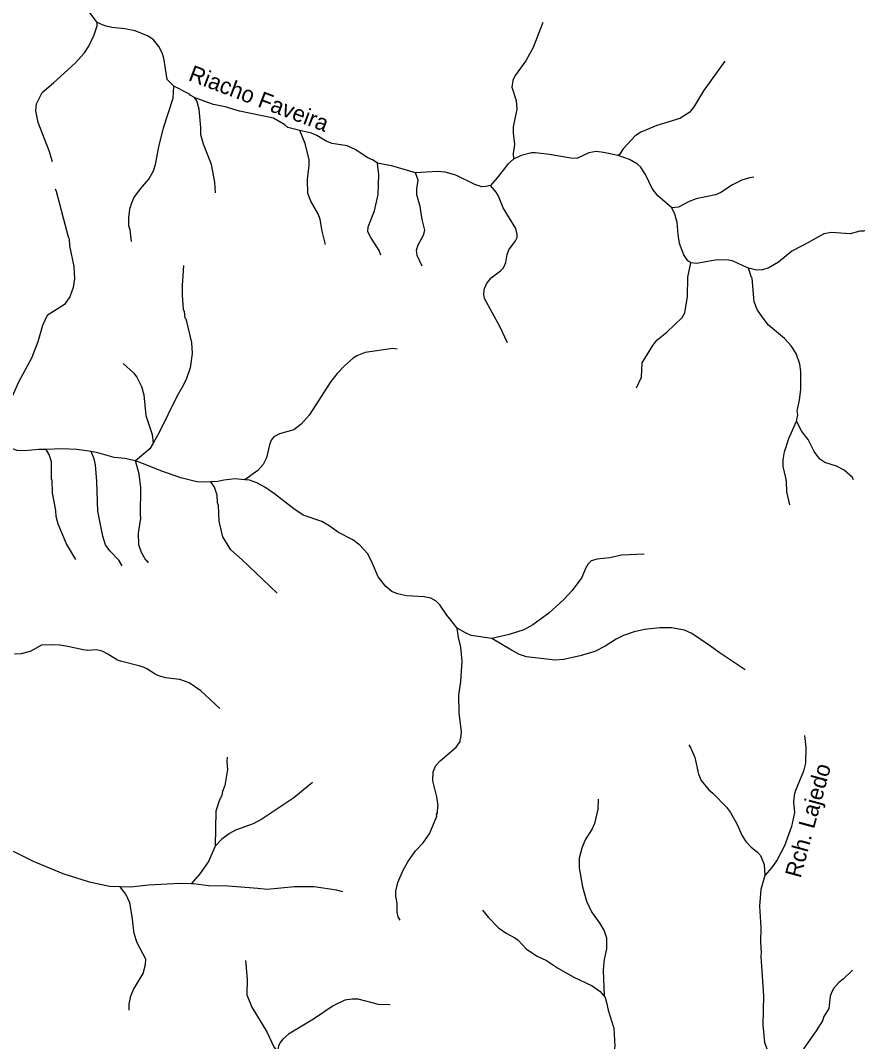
# Model space of a CAD drawing. Extents: x 280.4 to 335.6, y 8893.9 to 8949.5.
# Drawn here: x 287.58 to 295.78, y 8907.81 to 8917.81 of the extents above; entities that cross this region are included whole.
import ezdxf
from ezdxf.enums import TextEntityAlignment as Align

# ---------------------------------------------------------------- set-up
doc = ezdxf.new("R2010")
doc.units = 0
doc.header["$LTSCALE"] = 0.064
doc.layers.add('61', color=7, linetype='Continuous')
doc.layers.add('7', color=7, linetype='Continuous', lineweight=25)

msp = doc.modelspace()

# ---------------------------------------------------------------- linework, layer by layer
at = {"layer": '7'}
for points in [[(288.3303, 8917.7921), (288.2532, 8917.8902), (288.2105, 8917.975), (288.1926, 8918.0996), (288.1686, 8918.1645), (288.098, 8918.2563), (288.0742, 8918.306), (288.0677, 8918.3842), (288.0877, 8918.4509), (288.0961, 8918.5043), (288.0805, 8918.5419)], [(287.892, 8916.4263), (287.8577, 8916.5351), (287.7512, 8916.8117), (287.7287, 8916.9243), (287.7349, 8916.9954), (287.7901, 8917.1066), (287.9008, 8917.1987), (288.115, 8917.3939), (288.2051, 8917.4936), (288.2483, 8917.5576), (288.3004, 8917.6711), (288.3278, 8917.7575), (288.3303, 8917.7921)], [(289.0786, 8917.1686), (289.0136, 8917.2338), (288.9821, 8917.4398), (288.9662, 8917.4924), (288.9328, 8917.5568), (288.8806, 8917.6209), (288.8274, 8917.6573), (288.7025, 8917.7094), (288.5992, 8917.7285), (288.4714, 8917.7429), (288.4045, 8917.7584), (288.3303, 8917.7921)], [(292.6939, 8917.79), (292.5996, 8917.5442), (292.5282, 8917.4148), (292.4216, 8917.2709), (292.4, 8917.221), (292.3907, 8917.1577), (292.4332, 8917.0271), (292.4399, 8916.9422), (292.4049, 8916.7681), (292.4049, 8916.7106), (292.4175, 8916.5955), (292.4049, 8916.5075), (292.4053, 8916.4518)], [(294.4761, 8917.4119), (294.2679, 8917.1225), (294.1804, 8916.973), (294.1353, 8916.9116), (294.0359, 8916.85), (293.8122, 8916.7818), (293.6548, 8916.7174), (293.5973, 8916.6806), (293.4807, 8916.5541), (293.4442, 8916.4989), (293.4308, 8916.4891)], [(288.6668, 8915.6476), (288.6509, 8915.7616), (288.6386, 8915.7996), (288.6403, 8915.8821), (288.6531, 8915.9815), (288.6592, 8915.986), (288.6618, 8916.0069), (288.6889, 8916.0744), (288.7533, 8916.1624), (288.8344, 8916.2568), (288.8804, 8916.3386), (288.899, 8916.3997), (288.9314, 8916.5723), (288.979, 8916.7603), (289.0738, 8917.0505), (289.0786, 8917.1686)], [(289.2829, 8917.055), (289.2404, 8917.0774), (289.2335, 8917.0897), (289.0786, 8917.1686)], [(289.4865, 8916.1219), (289.4811, 8916.2273), (289.4475, 8916.4003), (289.3711, 8916.5996), (289.3445, 8916.6915), (289.3438, 8916.7617), (289.3276, 8916.9408), (289.3052, 8917.0249), (289.2829, 8917.055)], [(289.5821, 8916.9653), (289.4681, 8916.9875), (289.2946, 8917.0488), (289.2829, 8917.055)], [(290.315, 8916.7342), (290.1979, 8916.7618), (290.1683, 8916.7886), (290.0564, 8916.8523), (289.7237, 8916.9211), (289.5821, 8916.9653)], [(290.5656, 8915.6169), (290.5323, 8915.7472), (290.5139, 8915.8603), (290.492, 8915.9166), (290.4218, 8916.0415), (290.3932, 8916.115), (290.3898, 8916.2533), (290.4057, 8916.394), (290.4056, 8916.4454), (290.3648, 8916.6073), (290.315, 8916.7342)], [(291.0757, 8916.4135), (291.0309, 8916.4426), (290.9785, 8916.4656), (290.8552, 8916.5458), (290.7767, 8916.5834), (290.6311, 8916.6042), (290.5716, 8916.6285), (290.4808, 8916.6843), (290.427, 8916.7078), (290.315, 8916.7342)], [(293.4308, 8916.4891), (293.2892, 8916.5192), (293.218, 8916.5274), (293.1452, 8916.5156), (293.0262, 8916.4573), (292.9692, 8916.4607), (292.7606, 8916.4986), (292.6191, 8916.5147), (292.5832, 8916.5129), (292.4813, 8916.4898), (292.4053, 8916.4518)], [(293.9567, 8915.9749), (293.8212, 8916.0947), (293.7634, 8916.1644), (293.7009, 8916.3018), (293.649, 8916.3772), (293.6196, 8916.4032), (293.5429, 8916.4486), (293.4308, 8916.4891)], [(291.1057, 8915.5118), (291.0897, 8915.5574), (291.0078, 8915.6854), (290.9814, 8915.7418), (290.9823, 8915.7885), (291.0465, 8915.9473), (291.0805, 8916.1077), (291.0871, 8916.298), (291.0757, 8916.4135)], [(291.4454, 8916.3192), (291.2245, 8916.3836), (291.0757, 8916.4135)], [(292.4053, 8916.4518), (292.3501, 8916.4021), (292.2474, 8916.2682), (292.1818, 8916.1941)], [(292.1818, 8916.1941), (292.1371, 8916.184), (292.096, 8916.1825), (292.0288, 8916.2039), (291.8434, 8916.2966), (291.738, 8916.3257), (291.6652, 8916.3324), (291.4454, 8916.3192)], [(291.5107, 8915.4044), (291.4624, 8915.5074), (291.4551, 8915.5615), (291.4715, 8915.6142), (291.5249, 8915.7081), (291.538, 8915.7555), (291.5126, 8915.8624), (291.4934, 8915.9895), (291.4614, 8916.1046), (291.4613, 8916.1629), (291.474, 8916.2477), (291.4454, 8916.3192)], [(292.3495, 8914.6538), (292.2733, 8914.8137), (292.1242, 8915.0864), (292.1171, 8915.126), (292.1202, 8915.1771), (292.1426, 8915.2321), (292.1866, 8915.2888), (292.2792, 8915.3593), (292.3083, 8915.3892), (292.3314, 8915.4391), (292.3457, 8915.5201), (292.3598, 8915.5639), (292.4274, 8915.6535), (292.4429, 8915.6864), (292.4431, 8915.7144), (292.4284, 8915.7734), (292.3069, 8915.9749), (292.2584, 8916.0908), (292.2355, 8916.1306), (292.1818, 8916.1941)], [(294.7601, 8916.276), (294.7167, 8916.2694), (294.6444, 8916.2463), (294.5511, 8916.2013), (294.438, 8916.1273), (294.3852, 8916.104), (294.1966, 8916.0655), (294.1257, 8916.0366), (294.0243, 8915.9836), (293.9567, 8915.9749)], [(287.9171, 8916.1618), (287.9286, 8916.1394), (288.0436, 8915.6934), (288.0546, 8915.6718), (288.0582, 8915.6033), (288.0995, 8915.401), (288.106, 8915.2806), (288.0929, 8915.1964), (288.0609, 8915.1038), (288.0084, 8915.0298), (287.8391, 8914.9219), (287.7926, 8914.8227), (287.7482, 8914.6644), (287.6872, 8914.5036), (287.5594, 8914.2701), (287.4599, 8914.0455), (287.4315, 8913.9502), (287.431, 8913.8552), (287.4183, 8913.7608), (287.41, 8913.7382), (287.3955, 8913.7145), (287.3516, 8913.6849)], [(294.1428, 8915.437), (294.1132, 8915.4567), (294.0742, 8915.5143), (294.0337, 8915.626), (294.0184, 8915.7159), (294.0101, 8915.8319), (293.9885, 8915.9151), (293.9567, 8915.9749)], [(295.8725, 8915.7589), (295.8336, 8915.7487), (295.7984, 8915.747), (295.7031, 8915.7217), (295.5208, 8915.7344), (295.4459, 8915.7212), (295.2905, 8915.6323), (295.1341, 8915.5521), (295.003, 8915.4428), (294.9079, 8915.3873), (294.8455, 8915.3694), (294.7853, 8915.3666), (294.71, 8915.3848)], [(289.1747, 8915.4096), (289.16, 8915.2161), (289.16, 8915.1171), (289.1711, 8914.9847), (289.1803, 8914.9609), (289.1882, 8914.8995), (289.1966, 8914.8903), (289.2542, 8914.6557), (289.259, 8914.5508), (289.2396, 8914.4094), (289.2033, 8914.3053), (289.1718, 8914.2358), (289.1079, 8914.1271), (288.9376, 8913.7768), (288.8779, 8913.6715)], [(293.6098, 8914.2133), (293.6615, 8914.3181), (293.6671, 8914.4571), (293.77, 8914.629), (293.8117, 8914.6784), (293.9093, 8914.7584), (294.0588, 8914.9015), (294.0838, 8914.9468), (294.1096, 8915.1081), (294.1158, 8915.2972), (294.1428, 8915.437)], [(294.71, 8915.3848), (294.6998, 8915.3873), (294.5588, 8915.4522), (294.5142, 8915.4626), (294.4006, 8915.4656), (294.1991, 8915.4305), (294.144, 8915.4362), (294.1428, 8915.437)], [(295.1797, 8913.8882), (295.19, 8913.9481), (295.1845, 8913.9887), (295.2066, 8914.0928), (295.2194, 8914.199), (295.2194, 8914.3742), (295.2128, 8914.446), (295.1745, 8914.548), (295.1247, 8914.6238), (295.0611, 8914.6948), (294.9055, 8914.8281), (294.8411, 8914.9091), (294.7949, 8914.9811), (294.7651, 8915.0547), (294.7431, 8915.2881), (294.7367, 8915.2935), (294.71, 8915.3848)], [(291.2689, 8914.5929), (291.2255, 8914.5974), (290.9547, 8914.5593), (290.8721, 8914.5266), (290.8372, 8914.505), (290.7504, 8914.4282), (290.68, 8914.3544), (290.6176, 8914.2766), (290.4057, 8913.9464), (290.3284, 8913.8579), (290.2553, 8913.801), (290.1153, 8913.7627), (290.0598, 8913.733), (290.034, 8913.6996), (290.0167, 8913.6537), (289.9872, 8913.5289), (289.9553, 8913.4619), (289.9023, 8913.4032), (289.7768, 8913.3138)], [(288.5832, 8914.4508), (288.6838, 8914.36), (288.7189, 8914.3184), (288.7616, 8914.2278), (288.7856, 8914.1439), (288.8067, 8913.9425), (288.8687, 8913.7576), (288.8779, 8913.6715)], [(295.1134, 8913.0672), (295.0835, 8913.1954), (295.0803, 8913.2957), (295.074, 8913.3316), (295.047, 8913.4436), (295.0468, 8913.5088), (295.0596, 8913.5881), (295.1026, 8913.7186), (295.1794, 8913.8866), (295.1797, 8913.8882)], [(295.7375, 8913.3129), (295.7281, 8913.3356), (295.6465, 8913.4058), (295.5691, 8913.4461), (295.4551, 8913.4816), (295.406, 8913.5135), (295.3529, 8913.5899), (295.2918, 8913.7067), (295.2306, 8913.7865), (295.1797, 8913.8882)], [(287.8282, 8913.6086), (287.7573, 8913.6089), (287.6215, 8913.5963), (287.5455, 8913.5996), (287.4548, 8913.6313), (287.4407, 8913.6362), (287.3516, 8913.6849)], [(288.2689, 8913.59), (288.1293, 8913.6107), (287.984, 8913.6158), (287.8282, 8913.6086)], [(288.1197, 8912.5333), (288.0297, 8912.6856), (287.9461, 8912.8781), (287.9273, 8912.9523), (287.9234, 8913.0131), (287.8917, 8913.1858), (287.8868, 8913.3102), (287.8806, 8913.3202), (287.8802, 8913.4896), (287.8599, 8913.5619), (287.8282, 8913.6086)], [(288.574, 8912.4711), (288.5412, 8912.5253), (288.4519, 8912.6168), (288.4119, 8912.6765), (288.3833, 8912.7599), (288.3363, 8913.0067), (288.3266, 8913.2945), (288.3135, 8913.4586), (288.2996, 8913.5171), (288.2689, 8913.59)], [(288.7055, 8913.4993), (288.6002, 8913.5199), (288.4955, 8913.5323), (288.3362, 8913.5769), (288.2689, 8913.59)], [(288.8779, 8913.6715), (288.8464, 8913.6159), (288.7055, 8913.4993)], [(288.8304, 8912.499), (288.8139, 8912.5227), (288.8045, 8912.5258), (288.7621, 8912.5992), (288.7361, 8912.6772), (288.7331, 8912.7917), (288.7567, 8912.9375), (288.7522, 8912.9734), (288.7552, 8913.2356), (288.7391, 8913.3706), (288.7055, 8913.4993)], [(289.4425, 8913.2932), (289.3702, 8913.2891), (289.3038, 8913.2941), (289.1471, 8913.3334), (288.952, 8913.3992), (288.7975, 8913.4615), (288.7055, 8913.4993)], [(289.7768, 8913.3138), (289.6821, 8913.3225), (289.5685, 8913.3099), (289.5101, 8913.2971), (289.4425, 8913.2932)], [(290.093, 8912.2014), (289.7489, 8912.5304), (289.6397, 8912.627), (289.5614, 8912.7534), (289.5245, 8912.9075), (289.5165, 8913.0596), (289.5087, 8913.0867), (289.5035, 8913.1634), (289.4796, 8913.2395), (289.4425, 8913.2932)], [(291.8544, 8911.86), (291.7815, 8911.9499), (291.7532, 8911.9862), (291.6851, 8912.0896), (291.6483, 8912.1232), (291.5955, 8912.1536), (291.5332, 8912.1662), (291.3581, 8912.1761), (291.2698, 8912.1976), (291.2166, 8912.2201), (291.1563, 8912.2666), (291.082, 8912.3638), (291.027, 8912.4926), (290.9786, 8912.5863), (290.9008, 8912.6738), (290.8337, 8912.7233), (290.6918, 8912.7957), (290.6024, 8912.862), (290.5304, 8912.9036), (290.3475, 8912.9665), (290.2552, 8913.0273), (290.0661, 8913.1751), (289.9714, 8913.2406), (289.8939, 8913.2826), (289.8195, 8913.3099), (289.7768, 8913.3138)], [(293.6873, 8912.5857), (293.4649, 8912.576), (293.3515, 8912.5487), (293.2266, 8912.5359), (293.1682, 8912.5184), (293.1389, 8912.4894), (293.112, 8912.4449), (293.0751, 8912.3558), (292.98, 8912.2283), (292.8988, 8912.1393), (292.7544, 8912.0076), (292.5976, 8911.894), (292.5078, 8911.8437), (292.3632, 8911.797), (292.1959, 8911.7571)], [(291.2956, 8909.0006), (291.2783, 8909.0319), (291.2664, 8909.0776), (291.2677, 8909.1677), (291.255, 8909.2356), (291.2538, 8909.2834), (291.273, 8909.3707), (291.3246, 8909.4911), (291.3729, 8909.5733), (291.4475, 8909.6784), (291.5228, 8909.7594), (291.5827, 8909.8475), (291.6559, 8910.0197), (291.6534, 8910.0338), (291.661, 8910.0506), (291.6671, 8910.1157), (291.6674, 8910.1192), (291.6545, 8910.208), (291.618, 8910.3647), (291.6212, 8910.4528), (291.6471, 8910.5149), (291.6883, 8910.5623), (291.8452, 8910.6934), (291.8828, 8910.7505), (291.8837, 8910.77), (291.8912, 8910.7826), (291.8978, 8910.8463), (291.8751, 8911.0298), (291.8707, 8911.2045), (291.8898, 8911.337), (291.9026, 8911.5378), (291.8896, 8911.6729), (291.8675, 8911.7688), (291.8544, 8911.86)], [(292.1959, 8911.7571), (291.9937, 8911.7885), (291.9378, 8911.813), (291.8544, 8911.86)], [(294.6751, 8911.4534), (294.4199, 8911.6211), (294.3373, 8911.6846), (294.1533, 8911.8078), (294.0827, 8911.8404), (293.9528, 8911.8641), (293.8384, 8911.8641), (293.6895, 8911.8478), (293.5875, 8911.8239), (293.4843, 8911.7864), (293.413, 8911.7509), (293.3061, 8911.6831), (293.2019, 8911.6309), (293.0612, 8911.5876), (292.8957, 8911.5526), (292.8135, 8911.5475), (292.5328, 8911.5795), (292.4652, 8911.6023), (292.3863, 8911.643), (292.1959, 8911.7571)], [(289.5306, 8911.0741), (289.3454, 8911.2468), (289.2293, 8911.3247), (289.1384, 8911.3572), (289.1067, 8911.3617), (289.0016, 8911.3747), (288.9522, 8911.3865), (288.9179, 8911.4001), (288.8878, 8911.4156), (288.8163, 8911.4613), (288.7881, 8911.4741), (288.7491, 8911.4867), (288.5576, 8911.536), (288.5265, 8911.548), (288.4325, 8911.6057), (288.3771, 8911.6346), (288.3529, 8911.6416), (288.3218, 8911.6466), (288.2389, 8911.6404), (288.1933, 8911.6481), (288.0403, 8911.6815), (287.9647, 8911.6929), (287.8806, 8911.6977), (287.7851, 8911.6929), (287.6725, 8911.6323), (287.5832, 8911.6081), (287.5199, 8911.6064)], [(295.2563, 8910.8081), (295.269, 8910.6902), (295.2655, 8910.5375), (295.2477, 8910.4586), (295.1684, 8910.2712), (295.1555, 8910.2258), (295.1491, 8910.1546), (295.1588, 8910.0544), (295.1308, 8909.9172), (295.0613, 8909.7282), (294.9879, 8909.5922), (294.936, 8909.5175), (294.8695, 8909.4372)], [(294.124, 8910.7182), (294.1446, 8910.6847), (294.1829, 8910.5918), (294.2203, 8910.4299), (294.244, 8910.3673), (294.3192, 8910.2775), (294.3599, 8910.2432), (294.4918, 8910.1081), (294.5306, 8910.0563), (294.5938, 8909.9425), (294.647, 8909.8267), (294.6828, 8909.7705), (294.7338, 8909.7154), (294.7972, 8909.6651), (294.8263, 8909.6335), (294.8615, 8909.5468), (294.8695, 8909.4372)], [(289.6028, 8910.5956), (289.5997, 8910.5509), (289.606, 8910.4766), (289.5787, 8910.3186), (289.5581, 8910.261), (289.5516, 8910.2234), (289.5254, 8910.1679), (289.4908, 8910.0683), (289.4837, 8909.7242)], [(288.5553, 8909.3261), (288.4498, 8909.3295), (288.2547, 8909.3713), (287.9945, 8909.4551), (287.7061, 8909.5763), (287.3192, 8909.7653), (287.213, 8909.8351), (286.9855, 8910.0069), (286.8542, 8910.1362), (286.7974, 8910.2058), (286.7576, 8910.2687), (286.7247, 8910.3637)], [(290.4388, 8910.3496), (290.256, 8910.1987), (289.9417, 8909.9907), (289.8555, 8909.9451), (289.6828, 8909.881), (289.6262, 8909.8486), (289.5514, 8909.7941), (289.4837, 8909.7242)], [(293.2372, 8910.1839), (293.2316, 8910.0889), (293.1987, 8909.9471), (293.1777, 8909.895), (293.1088, 8909.7857), (293.075, 8909.7057), (293.0507, 8909.607), (293.051, 8909.5133), (293.0828, 8909.3277), (293.1212, 8909.1869), (293.1721, 8909.0821), (293.2536, 8908.9669), (293.2951, 8908.8966), (293.3162, 8908.8263), (293.3163, 8908.7207), (293.294, 8908.6144), (293.2919, 8908.5907), (293.2844, 8908.5081), (293.2957, 8908.2629), (293.3029, 8908.2417)], [(289.4837, 8909.7242), (289.4196, 8909.5757), (289.3331, 8909.4547), (289.2502, 8909.357)], [(294.8695, 8909.4372), (294.8283, 8909.3018), (294.8149, 8909.1389), (294.8292, 8908.9278), (294.8261, 8908.7854), (294.8339, 8908.6824), (294.8294, 8908.6447), (294.8548, 8908.2587), (294.8485, 8907.9772), (294.8641, 8907.8037), (294.8903, 8907.7352), (294.9604, 8907.6727), (295.1005, 8907.5881), (295.1595, 8907.5317)], [(289.2502, 8909.357), (289.1376, 8909.3612), (288.8303, 8909.3436), (288.6552, 8909.3229), (288.5553, 8909.3261)], [(288.6409, 8908.1207), (288.6424, 8908.1773), (288.6541, 8908.2446), (288.6551, 8908.2504), (288.6853, 8908.3208), (288.7801, 8908.4793), (288.8033, 8908.5671), (288.8064, 8908.6196), (288.7213, 8908.7778), (288.6901, 8908.8713), (288.6718, 8909.0349), (288.6489, 8909.1701), (288.61, 8909.2551), (288.5553, 8909.3261)], [(290.7362, 8909.2771), (290.6732, 8909.2941), (290.4544, 8909.3276), (290.2611, 8909.326), (289.9956, 8909.3022), (289.9041, 8909.3094), (289.6124, 8909.3325), (289.4205, 8909.3374), (289.2719, 8909.3562), (289.2502, 8909.357)], [(292.1016, 8909.0985), (292.1573, 8909.03), (292.2603, 8908.9251), (292.3364, 8908.8725), (292.4207, 8908.8287), (292.4527, 8908.8047), (292.5315, 8908.7213), (292.6336, 8908.6514), (292.7284, 8908.6043), (292.8467, 8908.5271), (292.9971, 8908.4415), (293.1772, 8908.3585), (293.2547, 8908.3016), (293.3029, 8908.2417)], [(289.7804, 8908.6053), (289.7996, 8908.4219), (289.7937, 8908.2684), (289.8434, 8908.1496), (289.9899, 8907.9074), (290.06, 8907.7611), (290.1016, 8907.7053)], [(295.7286, 8908.5113), (295.6344, 8908.4215), (295.5944, 8908.3911), (295.545, 8908.3341), (295.5236, 8908.2978), (295.5089, 8908.2555), (295.4944, 8908.1353), (295.4452, 8908.056), (295.4328, 8908.0148), (295.3726, 8907.9159), (295.2472, 8907.742), (295.242, 8907.7151), (295.2196, 8907.6788), (295.1595, 8907.5317)], [(291.1997, 8908.1702), (291.0846, 8908.1733), (290.8845, 8908.2263), (290.8254, 8908.2258), (290.7559, 8908.2157), (290.6417, 8908.1623), (290.4487, 8908.0307), (290.2015, 8907.8852), (290.149, 8907.8364), (290.1225, 8907.8016), (290.1047, 8907.7656), (290.0974, 8907.734), (290.1016, 8907.7053)], [(293.3029, 8908.2417), (293.3189, 8908.1944), (293.3339, 8908.1186), (293.3673, 8908.0136), (293.39, 8907.942), (293.3994, 8907.7668), (293.38, 8907.6582), (293.3671, 8907.5162)]]:
    msp.add_lwpolyline(points, dxfattribs=at)

# ---------------------------------------------------------------- texts
at = {"layer": '61'}
for s, rotation, p in [('Riacho Faveira', 339.255, (289.8857, 8916.9724)), ('Rch. Lajedo', 74.745, (295.368, 8909.9564))]:
    msp.add_text(s, height=0.16, rotation=rotation, dxfattribs=at).set_placement(p, align=Align.CENTER)

doc.saveas('drawing.dxf')
